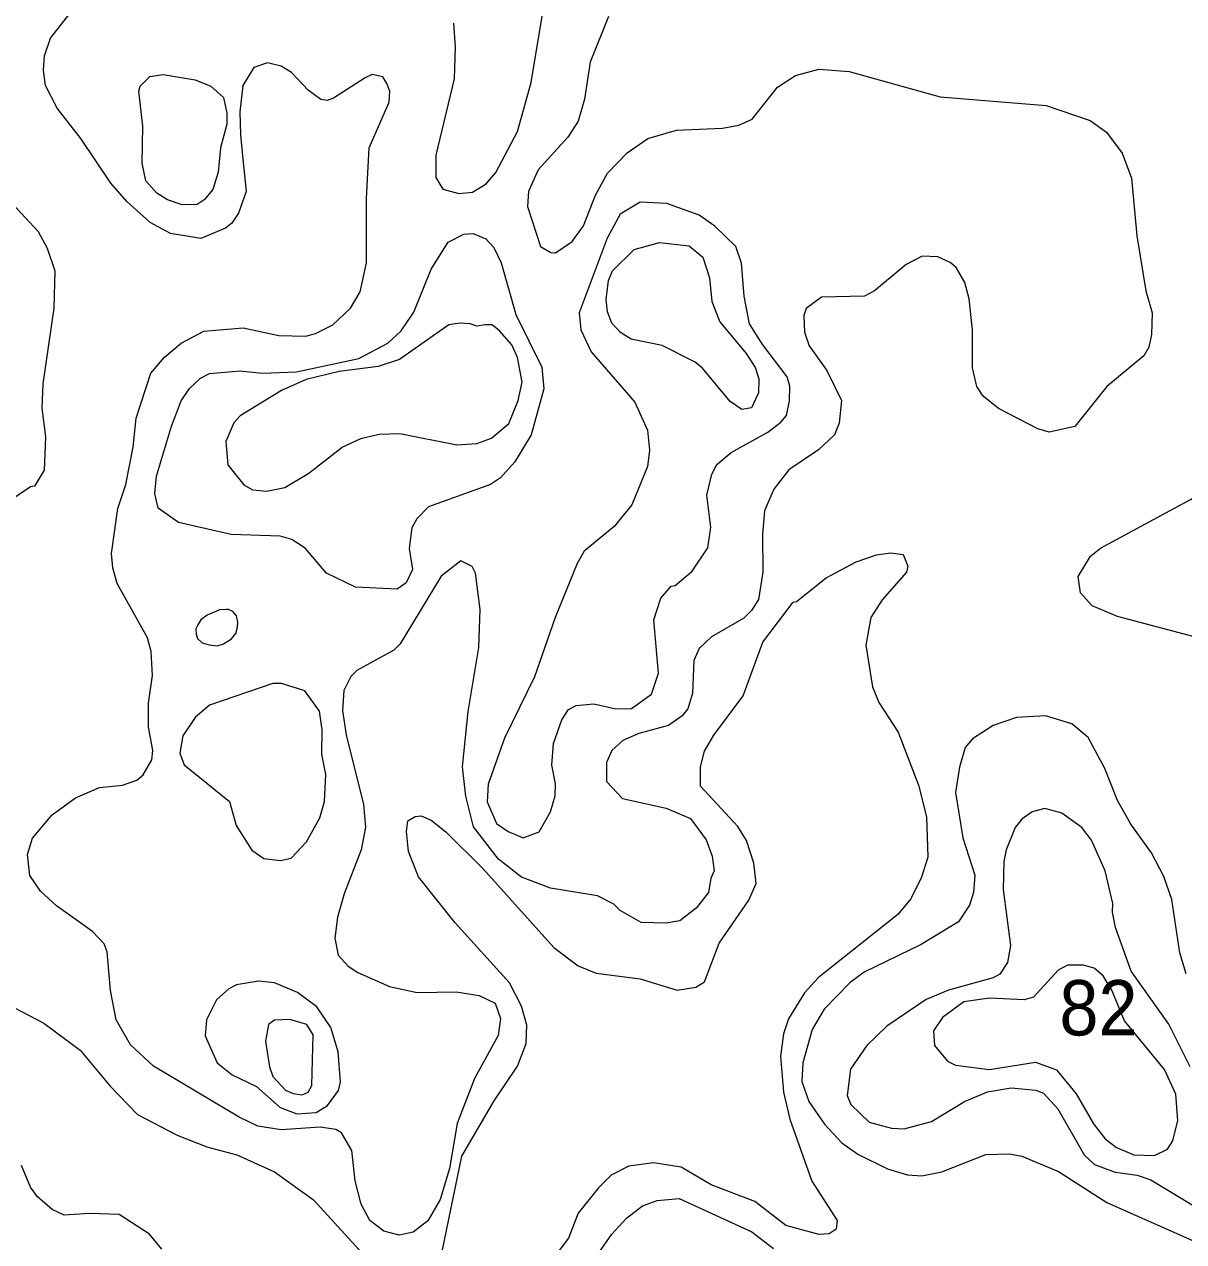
# Model space of a CAD drawing. Extents: x 673.6 to 698.9, y 7012 to 7040.1.
# Drawn here: x 691.605 to 693.283, y 7026.088 to 7027.848 of the extents above; entities that cross this region are included whole.
import ezdxf

# ---------------------------------------------------------------- set-up
doc = ezdxf.new("R2010")
doc.units = 0
doc.header["$LTSCALE"] = 0.032
doc.layers.add('2', color=7, linetype='Continuous', lineweight=13)
doc.layers.add('21', color=7, linetype='Continuous')

msp = doc.modelspace()

# ---------------------------------------------------------------- linework, layer by layer
at = {"layer": '2'}
for points in [[(692.0642, 7026.2452), (692.0563, 7026.2498), (692.0335, 7026.2533), (691.977, 7026.2492), (691.9432, 7026.2546), (691.9162, 7026.2676), (691.7923, 7026.3416), (691.7589, 7026.3722), (691.7383, 7026.4083), (691.73, 7026.451), (691.7251, 7026.5069), (691.721, 7026.5184), (691.704, 7026.5363), (691.6521, 7026.5735), (691.6286, 7026.5946), (691.6131, 7026.6171), (691.6099, 7026.6474), (691.6173, 7026.6712), (691.6455, 7026.7052), (691.6793, 7026.7295), (691.7139, 7026.7447), (691.7476, 7026.748), (691.7682, 7026.7553), (691.7773, 7026.7627), (691.7898, 7026.7847), (691.7914, 7026.7979), (691.785, 7026.8324), (691.7851, 7026.8666), (691.7907, 7026.9067), (691.7889, 7026.9414), (691.7835, 7026.961), (691.7399, 7027.0394), (691.7333, 7027.0624), (691.7316, 7027.083), (691.7406, 7027.1479), (691.7521, 7027.1827), (691.7628, 7027.2369), (691.7671, 7027.2788), (691.7883, 7027.3437), (691.8082, 7027.367), (691.8324, 7027.387), (691.8652, 7027.4044), (691.9218, 7027.4095), (691.9735, 7027.3985), (692.0126, 7027.3975), (692.0268, 7027.401), (692.0517, 7027.4135), (692.0773, 7027.438), (692.0911, 7027.4616), (692.1005, 7027.5033), (692.1006, 7027.5965), (692.1044, 7027.6697), (692.1331, 7027.7359), (692.1342, 7027.7518), (692.1298, 7027.7629), (692.1243, 7027.7726), (692.1085, 7027.776), (692.0983, 7027.7712), (692.0526, 7027.7414), (692.0433, 7027.7384), (692.0343, 7027.7396), (692.0158, 7027.7532), (691.9918, 7027.7787), (691.9769, 7027.7877), (691.9574, 7027.7925), (691.9376, 7027.7858), (691.9215, 7027.7601), (691.9172, 7027.7218), (691.9183, 7027.6887), (691.9214, 7027.6533), (691.9262, 7027.6068), (691.9154, 7027.5752), (691.9054, 7027.5606), (691.8963, 7027.5533), (691.8606, 7027.5386), (691.817, 7027.5457), (691.7873, 7027.5617), (691.7536, 7027.592), (691.7306, 7027.6185), (691.6869, 7027.6834), (691.6527, 7027.727), (691.6362, 7027.76), (691.633, 7027.7823), (691.6345, 7027.8028), (691.6431, 7027.8282), (691.6853, 7027.8818)], [(692.2262, 7027.8499), (692.2288, 7027.8153), (692.2271, 7027.7694), (692.2009, 7027.6593), (692.2009, 7027.6267), (692.2111, 7027.6099), (692.2342, 7027.6035), (692.2539, 7027.6057), (692.2737, 7027.6179), (692.2877, 7027.6342), (692.319, 7027.6935), (692.3387, 7027.7642), (692.357, 7027.8746)], [(692.4505, 7027.8595), (692.4243, 7027.7938), (692.4161, 7027.7402), (692.4066, 7027.7081), (692.3917, 7027.685), (692.3488, 7027.6378), (692.3347, 7027.6064), (692.3332, 7027.5847), (692.352, 7027.5271), (692.3672, 7027.5184), (692.3739, 7027.518), (692.3978, 7027.5342), (692.4142, 7027.5571), (692.4316, 7027.6015), (692.4489, 7027.633), (692.4775, 7027.6624), (692.5074, 7027.6831), (692.5489, 7027.6954), (692.6157, 7027.698), (692.6392, 7027.7024), (692.6585, 7027.7111), (692.695, 7027.7573), (692.721, 7027.7743), (692.7549, 7027.7836), (692.7987, 7027.7802), (692.9306, 7027.7436), (693.0839, 7027.7308), (693.1473, 7027.7094), (693.1711, 7027.6925), (693.1937, 7027.6621), (693.2075, 7027.6261), (693.2149, 7027.5423), (693.2282, 7027.463), (693.237, 7027.4309), (693.2364, 7027.3999), (693.2322, 7027.3814), (693.2252, 7027.369), (693.1715, 7027.3243), (693.1254, 7027.2668), (693.0884, 7027.2584), (693.0719, 7027.2632), (693.0151, 7027.2928), (692.9927, 7027.3103), (692.9834, 7027.3247), (692.9772, 7027.3516)], [(691.5281, 7027.6534), (691.6256, 7027.5487), (691.6386, 7027.5248), (691.6494, 7027.4917), (691.6478, 7027.4378), (691.6322, 7027.3286), (691.6306, 7027.2933), (691.6362, 7027.2517), (691.6339, 7027.2033), (691.62, 7027.1805), (691.6141, 7027.1793), (691.5661, 7027.147)], [(692.9451, 7027.5041), (692.9269, 7027.5123), (692.9043, 7027.5129), (692.8811, 7027.5012), (692.8356, 7027.4628), (692.8208, 7027.4551), (692.7588, 7027.4538), (692.7368, 7027.4375), (692.7334, 7027.4274), (692.7342, 7027.4033), (692.7409, 7027.3832), (692.7666, 7027.3477), (692.7875, 7027.3043), (692.7842, 7027.2715), (692.7776, 7027.2546), (692.7546, 7027.2328), (692.7117, 7027.2038), (692.6896, 7027.1758), (692.6765, 7027.1446), (692.6734, 7027.1108), (692.6741, 7027.0562), (692.6675, 7027.0166), (692.6577, 7027.0004), (692.6465, 7026.9892), (692.5996, 7026.9624), (692.5819, 7026.9457), (692.5739, 7026.9281), (692.5723, 7026.881), (692.5652, 7026.8583), (692.5572, 7026.8482), (692.5374, 7026.8341), (692.4943, 7026.8225), (692.4714, 7026.8125), (692.4556, 7026.7981), (692.4476, 7026.7807), (692.4475, 7026.7533), (692.471, 7026.7284), (692.5341, 7026.7144), (692.5694, 7026.6997), (692.5918, 7026.6687), (692.6006, 7026.6452), (692.6035, 7026.6241), (692.5986, 7026.6135), (692.5952, 7026.5924), (692.5774, 7026.5699), (692.554, 7026.5516), (692.5341, 7026.5484), (692.498, 7026.5492), (692.4677, 7026.5668), (692.4585, 7026.5756), (692.4345, 7026.5876), (692.3665, 7026.5988), (692.3247, 7026.6147), (692.2914, 7026.6409), (692.2553, 7026.6877), (692.2441, 7026.7319), (692.2395, 7026.7744), (692.2473, 7026.8545), (692.2632, 7026.947), (692.2648, 7027.0018), (692.2583, 7027.0545), (692.2534, 7027.0642), (692.237, 7027.0724), (692.2087, 7027.0503), (692.1493, 7026.9521), (692.1401, 7026.9431), (692.0864, 7026.9135), (692.0778, 7026.9052), (692.0675, 7026.8846), (692.0659, 7026.8552), (692.071, 7026.8208), (692.0963, 7026.72), (692.0989, 7026.6873), (692.0929, 7026.6544), (692.068, 7026.5906), (692.0587, 7026.5569), (692.0545, 7026.5264), (692.0596, 7026.5021), (692.0739, 7026.4861), (692.0877, 7026.4767), (692.1335, 7026.4566), (692.1738, 7026.4481), (692.2304, 7026.4488), (692.2635, 7026.4438), (692.2865, 7026.4326), (692.2944, 7026.4102), (692.2908, 7026.3858), (692.2568, 7026.3235), (692.2318, 7026.2583), (692.2205, 7026.1933), (692.2071, 7026.1488), (692.1892, 7026.1178), (692.168, 7026.1013), (692.1479, 7026.0972), (692.1256, 7026.1028)], [(692.9772, 7027.3516), (692.9773, 7027.4066), (692.9723, 7027.4514), (692.966, 7027.4748), (692.9535, 7027.4966), (692.9451, 7027.5041)], [(692.6741, 7026.9547), (692.7177, 7027.0125), (692.7228, 7027.0137), (692.7656, 7027.0479), (692.8089, 7027.0709), (692.8385, 7027.0812), (692.8591, 7027.0841), (692.8768, 7027.0816), (692.8836, 7027.0645), (692.882, 7027.0558), (692.8467, 7027.0161), (692.8302, 7026.9903), (692.8229, 7026.9503), (692.8326, 7026.8901), (692.8416, 7026.8673), (692.8697, 7026.8244), (692.8991, 7026.748), (692.9109, 7026.7021), (692.9124, 7026.6439), (692.9037, 7026.6146), (692.8881, 7026.5835), (692.8691, 7026.5609), (692.7544, 7026.4699), (692.7344, 7026.4475), (692.711, 7026.4099), (692.7039, 7026.388), (692.6996, 7026.356), (692.7037, 7026.3036), (692.713, 7026.2649), (692.745, 7026.175), (692.7816, 7026.1181), (692.7801, 7026.1056), (692.7698, 7026.099), (692.7556, 7026.098), (692.7073, 7026.1108), (692.6622, 7026.1455), (692.5991, 7026.1697), (692.5555, 7026.1953), (692.5155, 7026.2016), (692.4798, 7026.1969), (692.4546, 7026.1838), (692.4361, 7026.1656), (692.4069, 7026.1287), (692.3929, 7026.0927), (692.3426, 7026.0264)], [(692.5839, 7026.7462), (692.5838, 7026.7743), (692.5896, 7026.7972), (692.6031, 7026.8201), (692.6453, 7026.877), (692.6741, 7026.9547)], [(693.2864, 7026.4748), (693.2774, 7026.5053), (693.2659, 7026.5825), (693.2543, 7026.6157), (693.2364, 7026.6499), (693.2063, 7026.6915), (693.1871, 7026.7255), (693.1687, 7026.7721), (693.1448, 7026.817), (693.1211, 7026.8367), (693.083, 7026.8483), (693.0407, 7026.8458), (693.0074, 7026.8341), (692.9771, 7026.815), (692.9668, 7026.8024), (692.9584, 7026.774), (692.9528, 7026.7373), (692.9635, 7026.6717), (692.9805, 7026.6176), (692.9789, 7026.5928), (692.9731, 7026.5743), (692.9568, 7026.55), (692.9029, 7026.5173), (692.8205, 7026.4776), (692.8004, 7026.4626), (692.7625, 7026.4239), (692.7454, 7026.3947), (692.7319, 7026.3461), (692.7301, 7026.3191), (692.7406, 7026.2902), (692.7632, 7026.2574), (692.7881, 7026.2307), (692.8112, 7026.2143), (692.8544, 7026.1929), (692.8832, 7026.1842), (692.9038, 7026.183), (692.9328, 7026.1886), (692.9967, 7026.2135), (693.0308, 7026.2146), (693.0488, 7026.2114), (693.1018, 7026.1893), (693.1718, 7026.1442), (693.2944, 7026.0896)], [(692.2072, 7026.0594), (692.2386, 7026.2111), (692.2851, 7026.2913), (692.3191, 7026.3412), (692.3314, 7026.3742), (692.3323, 7026.4007), (692.3249, 7026.4283), (692.3073, 7026.4622), (692.2285, 7026.5486), (692.1755, 7026.6154), (692.161, 7026.6519), (692.1583, 7026.6808), (692.16, 7026.6963), (692.1707, 7026.7026), (692.1793, 7026.7035), (692.1939, 7026.6971), (692.215, 7026.6804), (692.2688, 7026.6275), (692.3715, 7026.5132), (692.4068, 7026.4865), (692.4329, 7026.476), (692.4963, 7026.4678), (692.5501, 7026.4515), (692.5771, 7026.4555), (692.5895, 7026.4632), (692.6109, 7026.5195), (692.6538, 7026.5815), (692.6641, 7026.6056), (692.6611, 7026.6351), (692.6505, 7026.6677), (692.6377, 7026.6883), (692.5839, 7026.7462)], [(693.2924, 7026.3406), (693.2615, 7026.4023), (693.2068, 7026.479), (693.1843, 7026.5418), (693.1796, 7026.5644), (693.1803, 7026.5768), (693.1693, 7026.624), (693.1493, 7026.6683), (693.1357, 7026.6865), (693.1067, 7026.7076), (693.082, 7026.7142), (693.0638, 7026.7094), (693.0486, 7026.6985), (693.0391, 7026.6866), (693.0261, 7026.6542), (693.0227, 7026.6377), (693.0218, 7026.5969), (693.0324, 7026.5161), (693.0277, 7026.4915), (693.0168, 7026.4746), (693.0073, 7026.4693), (692.9423, 7026.4514), (692.9102, 7026.4378), (692.8531, 7026.3993), (692.8244, 7026.3714), (692.8008, 7026.3372), (692.7958, 7026.2989), (692.8013, 7026.2858), (692.8276, 7026.2605), (692.8602, 7026.2516), (692.8786, 7026.2509), (692.9179, 7026.2614), (692.9659, 7026.2902), (692.9992, 7026.3041), (693.0333, 7026.31), (693.0689, 7026.3066), (693.0799, 7026.3025), (693.1005, 7026.2796), (693.1389, 7026.2133), (693.1538, 7026.1994), (693.1839, 7026.1883), (693.2155, 7026.1837), (693.2355, 7026.1771), (693.2951, 7026.1409)], [(691.5913, 7026.4257), (691.6335, 7026.4038), (691.6861, 7026.3645), (691.7295, 7026.3126), (691.7693, 7026.2715), (691.8265, 7026.2414), (691.8692, 7026.2249), (691.9126, 7026.2133), (691.9671, 7026.1885), (692.0236, 7026.1479), (692.1048, 7026.0592)], [(692.1256, 7026.1028), (692.1052, 7026.118), (692.0926, 7026.1418), (692.0841, 7026.1756), (692.0792, 7026.2193), (692.0642, 7026.2452)], [(691.8045, 7026.0769), (691.7863, 7026.0982), (691.7426, 7026.1267), (691.6995, 7026.1283), (691.6631, 7026.1258), (691.6458, 7026.1342), (691.6244, 7026.1526), (691.6145, 7026.1663), (691.6011, 7026.1979)], [(692.4308, 7026.0632), (692.4553, 7026.0985), (692.4767, 7026.1216), (692.4998, 7026.1392), (692.5208, 7026.1473), (692.5529, 7026.1498), (692.658, 7026.1018), (692.6895, 7026.0777)]]:
    msp.add_lwpolyline(points, dxfattribs=at)
for points in [[(691.7867, 7027.7727), (691.8063, 7027.776), (691.8523, 7027.7682), (691.8751, 7027.7589), (691.8935, 7027.7425), (691.8984, 7027.7201), (691.8984, 7027.7038), (691.8891, 7027.6697), (691.886, 7027.6347), (691.8782, 7027.6094), (691.8654, 7027.5944), (691.8552, 7027.5879), (691.8338, 7027.5871), (691.8123, 7027.5946), (691.7973, 7027.6042), (691.781, 7027.6222), (691.776, 7027.6475), (691.7767, 7027.7011), (691.7711, 7027.7515), (691.7729, 7027.759)], [(692.4295, 7026.8655), (692.4614, 7026.8582), (692.4839, 7026.8587), (692.5129, 7026.8795), (692.5229, 7026.91), (692.5164, 7026.9868), (692.5265, 7027.0186), (692.5412, 7027.0355), (692.5469, 7027.0367), (692.5717, 7027.0572), (692.5945, 7027.091), (692.5986, 7027.121), (692.5928, 7027.1675), (692.6003, 7027.1979), (692.6073, 7027.2119), (692.6279, 7027.2289), (692.6813, 7027.2585), (692.7001, 7027.2728), (692.7079, 7027.2826), (692.7126, 7027.3036), (692.7128, 7027.325), (692.7091, 7027.3386), (692.6738, 7027.3848), (692.6548, 7027.4154), (692.6467, 7027.4554), (692.643, 7027.5029), (692.6347, 7027.5268), (692.6046, 7027.5564), (692.5817, 7027.5724), (692.5352, 7027.5893), (692.4962, 7027.5911), (692.4677, 7027.5737), (692.4488, 7027.539), (692.408, 7027.4309), (692.4107, 7027.4066), (692.4253, 7027.3747), (692.4887, 7027.3017), (692.5072, 7027.2612), (692.5097, 7027.2324), (692.5072, 7027.2087), (692.4843, 7027.1536), (692.4588, 7027.1218), (692.4156, 7027.0865), (692.4051, 7027.0687), (692.3733, 7026.9904), (692.3437, 7026.9046), (692.3001, 7026.8159), (692.2765, 7026.7492), (692.2748, 7026.7237), (692.2883, 7026.6925), (692.3053, 7026.681), (692.3273, 7026.6716), (692.3501, 7026.6806), (692.3667, 7026.7091), (692.3733, 7026.7324), (692.3741, 7026.7498), (692.3685, 7026.7767), (692.3708, 7026.8083), (692.3833, 7026.8425), (692.3926, 7026.8573), (692.4039, 7026.863)], [(691.9497, 7027.3437), (691.9991, 7027.3455), (692.0895, 7027.3651), (692.1312, 7027.3872), (692.1504, 7027.4052), (692.1691, 7027.4318), (692.1939, 7027.4943), (692.2187, 7027.5331), (692.2412, 7027.5448), (692.255, 7027.5458), (692.2732, 7027.5382), (692.2849, 7027.5255), (692.2951, 7027.5036), (692.3163, 7027.4289), (692.3543, 7027.3524), (692.3569, 7027.3211), (692.3387, 7027.2547), (692.3152, 7027.2156), (692.2944, 7027.1926), (692.2798, 7027.1828), (692.1901, 7027.1505), (692.1732, 7027.1329), (692.1661, 7027.12), (692.1622, 7027.0903), (692.1671, 7027.0598), (692.1578, 7027.0405), (692.1446, 7027.0315), (692.0844, 7027.0344), (692.0425, 7027.0543), (692.0117, 7027.0906), (691.9922, 7027.1031), (691.9756, 7027.1079), (691.9045, 7027.1103), (691.8286, 7027.128), (691.7988, 7027.1485), (691.7941, 7027.1699), (691.7967, 7027.195), (691.8181, 7027.2672), (691.8323, 7027.3036), (691.8443, 7027.3214), (691.8601, 7027.3366), (691.8732, 7027.3431), (691.9178, 7027.347)], [(692.6266, 7027.3029), (692.5865, 7027.3508), (692.576, 7027.3595), (692.528, 7027.3836), (692.4833, 7027.3932), (692.4679, 7027.4028), (692.4556, 7027.4161), (692.449, 7027.4326), (692.4474, 7027.4503), (692.4507, 7027.4778), (692.4564, 7027.4916), (692.4879, 7027.5226), (692.5246, 7027.5327), (692.5673, 7027.5278), (692.5869, 7027.5114), (692.5969, 7027.4818), (692.6001, 7027.4476), (692.6115, 7027.4181), (692.6499, 7027.3723), (692.6626, 7027.352), (692.6682, 7027.3358), (692.6674, 7027.3155), (692.6576, 7027.2937), (692.6434, 7027.2912)], [(692.0169, 7027.1991), (692.0652, 7027.2369), (692.092, 7027.2491), (692.1186, 7027.2558), (692.1486, 7027.2566), (692.2309, 7027.2403), (692.2603, 7027.2419), (692.2811, 7027.2498), (692.3063, 7027.271), (692.32, 7027.3041), (692.3256, 7027.3309), (692.3191, 7027.3665), (692.3105, 7027.385), (692.2931, 7027.4051), (692.2821, 7027.4135), (692.2723, 7027.4135), (692.2603, 7027.412), (692.2506, 7027.415), (692.2353, 7027.416), (692.2196, 7027.4138), (692.1483, 7027.3636), (692.1175, 7027.3534), (692.0611, 7027.3462), (692.0131, 7027.3348), (691.9776, 7027.3187), (691.9176, 7027.2823), (691.9087, 7027.2719), (691.8968, 7027.2451), (691.8999, 7027.2113), (691.9228, 7027.1821), (691.9357, 7027.1749), (691.9555, 7027.1729), (691.9823, 7027.1784)], [(693.1624, 7027.0905), (693.2928, 7027.1609), (693.3235, 7027.1808), (693.3694, 7027.2172), (693.3966, 7027.2261), (693.4178, 7027.2261), (693.4455, 7027.2136), (693.471, 7027.1961), (693.5096, 7027.1518), (693.5283, 7027.1226), (693.5608, 7027.0545), (693.564, 7027.0273), (693.5632, 7026.9923), (693.5566, 7026.979), (693.5228, 7026.9465), (693.5035, 7026.9368), (693.4395, 7026.9231), (693.3832, 7026.9311), (693.2997, 7026.9619), (693.1872, 7026.992), (693.1503, 7027.0074), (693.1334, 7027.026), (693.1303, 7027.0496), (693.1482, 7027.0789)], [(691.8563, 7026.9796), (691.8536, 7026.974), (691.8542, 7026.9663), (691.8561, 7026.9598), (691.8626, 7026.9536), (691.873, 7026.9507), (691.8842, 7026.9496), (691.8936, 7026.9523), (691.905, 7026.9596), (691.9113, 7026.9671), (691.914, 7026.9763), (691.9144, 7026.9836), (691.9121, 7026.993), (691.9069, 7026.9992), (691.9009, 7027.0021), (691.8977, 7027.0021), (691.8878, 7027.0013), (691.8798, 7026.9981), (691.8697, 7026.9938), (691.8607, 7026.9871)], [(692.0324, 7026.8549), (692.0114, 7026.8841), (691.9773, 7026.8951), (691.9651, 7026.895), (691.8734, 7026.8636), (691.8523, 7026.8458), (691.8345, 7026.819), (691.8301, 7026.7943), (691.8366, 7026.7771), (691.9023, 7026.7243), (691.9117, 7026.6895), (691.9344, 7026.6537), (691.9517, 7026.6418), (691.976, 7026.6388), (691.9913, 7026.6422), (692.0138, 7026.666), (692.033, 7026.7008), (692.0397, 7026.7242), (692.0414, 7026.7634), (692.0357, 7026.7929), (692.0364, 7026.8281)], [(693.1661, 7026.4721), (693.1532, 7026.4833), (693.1376, 7026.4875), (693.1147, 7026.4875), (693.101, 7026.4804), (693.0653, 7026.4412), (693.0521, 7026.4374), (693.0021, 7026.4398), (692.9648, 7026.4347), (692.9339, 7026.4119), (692.9207, 7026.3925), (692.9223, 7026.3712), (692.9412, 7026.3487), (692.9526, 7026.3427), (693.002, 7026.3364), (693.0684, 7026.347), (693.0986, 7026.3363), (693.1275, 7026.3012), (693.1523, 7026.2579), (693.1693, 7026.2365), (693.1858, 7026.2239), (693.2108, 7026.2133), (693.2408, 7026.2123), (693.2593, 7026.2214), (693.2669, 7026.2335), (693.2742, 7026.2628), (693.2713, 7026.3009), (693.2549, 7026.3366), (693.1972, 7026.4068), (693.1787, 7026.4513)], [(692.0627, 7026.3186), (692.0595, 7026.3623), (692.0486, 7026.3974), (692.0285, 7026.4273), (692.0008, 7026.4482), (691.9671, 7026.4621), (691.9441, 7026.4645), (691.9125, 7026.4592), (691.9011, 7026.4534), (691.8832, 7026.4376), (691.8689, 7026.4085), (691.8672, 7026.3851), (691.8844, 7026.3462), (691.9063, 7026.329), (691.9414, 7026.3122), (691.9753, 7026.2818), (691.9996, 7026.2724), (692.0276, 7026.2746), (692.0438, 7026.2846), (692.0601, 7026.306)], [(692.0233, 7026.3868), (692.0143, 7026.4017), (691.9896, 7026.4087), (691.9675, 7026.408), (691.9586, 7026.4019), (691.9543, 7026.3776), (691.9599, 7026.3403), (691.9651, 7026.3265), (691.9834, 7026.3067), (691.9941, 7026.3021), (692.0073, 7026.3002), (692.0158, 7026.3036), (692.0215, 7026.3134)]]:
    msp.add_lwpolyline(points, close=True, dxfattribs=at)

# ---------------------------------------------------------------- texts
at = {"layer": '21', "width": 0.95}
msp.add_text('82', height=0.08, dxfattribs=at).set_placement((693.103, 7026.3859))

doc.saveas('drawing.dxf')
